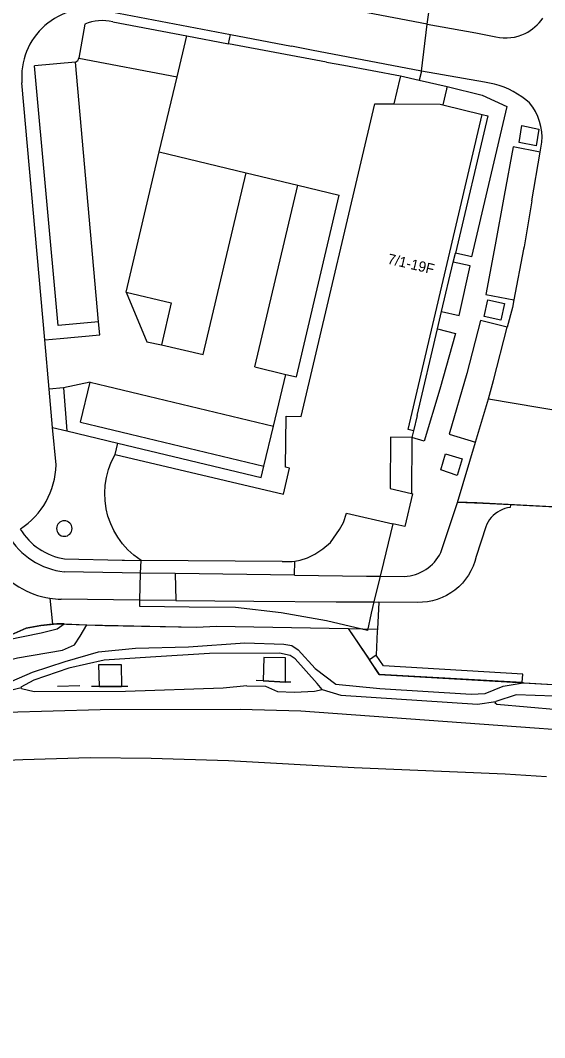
# Model space of a CAD drawing. Extents: x 194485 to 197793, y 468269 to 470822.
# Drawn here: x 194549.1 to 194610.3, y 469167.8 to 469286.4 of the extents above; entities that cross this region are included whole.
import ezdxf

# ---------------------------------------------------------------- set-up
doc = ezdxf.new("R2010")
doc.units = 0
for name, color, linetype in [('BGT begrenzing pand op maaiveld onder overbouw', 7, 'Continuous'), ('BGT grensvlak begroeid terreindeel', 7, 'Continuous'), ('BGT grensvlak onbegroeid terreindeel', 7, 'Continuous'), ('BGT grensvlak pand deel overbouw', 7, 'Continuous'), ('BGT grensvlak pand op maaiveld', 7, 'Continuous'), ('BGT grensvlak vegetatieobject', 7, 'Continuous'), ('BGT grensvlak wegdeel', 7, 'Continuous'), ('BGT lijnelement scheiding hek', 7, 'Continuous'), ('BGT lijnelement scheiding muur', 7, 'Continuous'), ('BGT lijnelement spoor trein', 7, 'Continuous'), ('BGT lijnelement weginrichtingselement rooster', 7, 'Continuous'), ('BGT tekst huisnummerreeks', 7, 'Continuous')]:
    doc.layers.add(name, color=color, linetype=linetype)

msp = doc.modelspace()

# ---------------------------------------------------------------- linework, layer by layer
at = {"layer": 'BGT begrenzing pand op maaiveld onder overbouw'}
msp.add_line((194579.67, 469223.29), (194563.2, 469223.44), dxfattribs=at)
for points in [[(194595, 469238.56), (194594.36, 469238.71), (194603.03, 469275.43)], [(194581.13, 469223.36), (194581.76, 469223.45), (194582.64, 469223.73), (194583.47, 469224.17), (194584.43, 469224.79), (194585.3, 469225.54), (194586.38, 469227.04), (194586.83, 469227.87), (194587.19, 469228.95), (194592.59, 469227.69)], [(194579.67, 469223.29), (194580.83, 469223.32), (194581.13, 469223.36)]]:
    msp.add_lwpolyline(points, dxfattribs=at)
at = {"layer": 'BGT grensvlak begroeid terreindeel'}
for p, q in [((194552.56, 469219.04), (194552.88, 469216)), ((194587.39, 469215.48), (194589.85, 469211.85)), ((194587.39, 469215.48), (194590.79, 469215.42))]:
    msp.add_line(p, q, dxfattribs=at)
for points in [[(194552.88, 469216), (194551.49, 469215.85), (194549.79, 469215.55), (194546.51, 469214.1), (194543.86, 469212.94), (194542.44, 469212.31), (194518.73, 469210.61), (194500.96, 469208.9), (194486.58, 469207.21), (194485.41, 469207.11)], [(194554.24, 469216.02), (194553.38, 469216.05), (194552.88, 469216)], [(194556.85, 469215.93), (194569.69, 469215.65), (194571.96, 469215.77), (194587.39, 469215.48)]]:
    msp.add_lwpolyline(points, dxfattribs=at)
at = {"layer": 'BGT grensvlak onbegroeid terreindeel'}
for p, q in [((194554.24, 469216.02), (194556.85, 469215.93)), ((194558.33, 469208.74), (194560.9, 469208.74))]:
    msp.add_line(p, q, dxfattribs=at)
for points in [[(194485.41, 469205.66), (194490.26, 469206.08), (194495.63, 469205.99), (194501.82, 469205.62), (194505.24, 469205.72), (194517.47, 469207.28), (194526.76, 469208.83), (194530.12, 469209.24), (194538.57, 469210.63), (194541.79, 469211.59), (194545.18, 469213.19), (194547.52, 469214.17), (194551.54, 469214.98), (194553.41, 469215.44), (194554.24, 469216.02)], [(194539.99, 469208.71), (194541.92, 469209.38), (194546.88, 469211.6), (194548.78, 469212.08), (194554.02, 469212.98), (194555.43, 469213.6), (194556.11, 469214.6), (194556.85, 469215.93)], [(194539.99, 469208.71), (194546.04, 469209.04), (194548.1, 469209.36), (194550.51, 469210.39), (194554.35, 469211.64), (194558.24, 469212.77), (194562.55, 469213.18), (194568.75, 469213.35), (194575.33, 469213.82), (194579.87, 469213.68), (194580.81, 469213.49), (194581.53, 469212.99), (194583.52, 469210.83), (194585.95, 469209.01), (194591.07, 469208.48), (194601.74, 469207.83), (194603.36, 469207.9), (194605.46, 469208.76), (194607.78, 469209.17)], [(194584.32, 469208.36), (194583.77, 469209.07), (194581.2, 469211.96), (194580.59, 469212.35), (194579.37, 469212.6), (194571.17, 469212.59), (194564.29, 469212.16), (194558.91, 469211.81), (194554.77, 469210.88), (194550.67, 469209.45), (194549.18, 469208.64), (194549.2, 469208.58)], [(194580.05, 469212.07), (194577.51, 469212.12), (194577.45, 469209.37), (194580.05, 469209.25), (194580.05, 469212.07)], [(194558.33, 469208.74), (194558.27, 469211.28), (194560.87, 469211.29), (194560.9, 469208.74)], [(194616.45, 469208.66), (194616.32, 469207.39), (194613.63, 469207.54), (194606.98, 469207.75), (194604.62, 469206.96)]]:
    msp.add_lwpolyline(points, dxfattribs=at)
at = {"layer": 'BGT grensvlak pand deel overbouw'}
for p, q in [((194599.64, 469258.23), (194599.89, 469259.28)), ((194598.28, 469252.46), (194599.64, 469258.23)), ((194597.8, 469250.43), (194598.28, 469252.46)), ((194595.41, 469240.32), (194597.8, 469250.43)), ((194595.41, 469240.32), (194595, 469238.56)), ((194592.59, 469227.69), (194591.49, 469223.2)), ((194563.15, 469221.95), (194563.2, 469223.44)), ((194591.49, 469223.2), (194591.1, 469221.6)), ((194563.06, 469218.8), (194563.15, 469221.95)), ((194591.1, 469221.6), (194590.36, 469218.59))]:
    msp.add_line(p, q, dxfattribs=at)
for points in [[(194603.03, 469275.43), (194603.66, 469275.27), (194599.89, 469259.28)], [(194590.36, 469218.59), (194590.05, 469217.29), (194589.61, 469215.25), (194584.83, 469216.38), (194579.55, 469217.3), (194574.21, 469217.96), (194568.83, 469217.99), (194563.04, 469218.06), (194563.06, 469218.8)]]:
    msp.add_lwpolyline(points, dxfattribs=at)
at = {"layer": 'BGT grensvlak pand op maaiveld'}
for p, q in [((194598.42, 469276.56), (194603.03, 469275.43)), ((194595, 469238.56), (194594.81, 469237.75))]:
    msp.add_line(p, q, dxfattribs=at)
for points in [[(194580.12, 469240.25), (194581.89, 469240.22), (194590.5, 469276.69), (194592.72, 469276.67)], [(194592.72, 469276.67), (194598.12, 469276.63), (194598.42, 469276.56)], [(194560.18, 469235.79), (194579.82, 469231.15), (194580.51, 469234.2), (194580.06, 469234.29), (194580.12, 469240.25)], [(194594.81, 469237.75), (194592.33, 469237.79), (194592.27, 469231.83), (194594.75, 469231.23)], [(194563.2, 469223.44), (194562.35, 469224.05), (194561.64, 469224.65), (194561.02, 469225.35), (194560.5, 469226.13), (194560.03, 469226.91), (194559.66, 469227.7), (194559.33, 469228.61), (194559.12, 469229.46), (194559, 469230.4), (194558.96, 469231.28), (194559, 469232.2), (194559.15, 469233.1), (194559.4, 469234.04), (194559.71, 469234.88), (194560.18, 469235.79)], [(194594.75, 469231.23), (194594.88, 469231.2), (194593.97, 469227.37), (194592.59, 469227.69)]]:
    msp.add_lwpolyline(points, dxfattribs=at)
at = {"layer": 'BGT grensvlak vegetatieobject'}
for p, q in [((194554.16, 469243.56), (194554.52, 469238.53)), ((194590.63, 469212.4), (194589.85, 469211.85))]:
    msp.add_line(p, q, dxfattribs=at)
msp.add_lwpolyline([(194607.69, 469209.18), (194591.01, 469210.14), (194589.85, 469211.85)], dxfattribs=at)
at = {"layer": 'BGT grensvlak wegdeel'}
for p, q in [((194596.61, 469285.96), (194567.39, 469291.55)), ((194596.61, 469285.96), (194596.87, 469287.89)), ((194558.93, 469287.56), (194573.63, 469284.75)), ((194556.62, 469285.97), (194555.93, 469282.02)), ((194559.9, 469286.24), (194568.53, 469284.6)), ((194595.92, 469280.5), (194596.61, 469285.96)), ((194567.43, 469279.81), (194568.53, 469284.6)), ((194568.53, 469284.6), (194573.42, 469283.68)), ((194573.42, 469283.68), (194573.63, 469284.75)), ((194573.63, 469284.75), (194580.76, 469283.39)), ((194584.85, 469281.55), (194573.42, 469283.68)), ((194583.1, 469282.93), (194580.76, 469283.39)), ((194595.92, 469280.5), (194583.1, 469282.93)), ((194555.93, 469282.02), (194567.43, 469279.81)), ((194555.56, 469281.55), (194550.77, 469281.12)), ((194553.52, 469250.84), (194550.77, 469281.12)), ((194558.24, 469251.26), (194555.56, 469281.55)), ((194565.33, 469271.07), (194567.43, 469279.81)), ((194593.42, 469279.65), (194592.72, 469276.67)), ((194595.92, 469280.5), (194595.67, 469279.44)), ((194603.29, 469279.19), (194595.92, 469280.5)), ((194551.96, 469249.15), (194549.29, 469279.13)), ((194598.85, 469278.37), (194598.42, 469276.56)), ((194561.47, 469254.72), (194565.33, 469271.07)), ((194565.33, 469271.07), (194575.45, 469268.65)), ((194606.64, 469271.67), (194605.58, 469265.97)), ((194609.78, 469271.03), (194606.64, 469271.67)), ((194609.78, 469271.03), (194609.98, 469272.19)), ((194608.82, 469265.37), (194609.78, 469271.03)), ((194570.44, 469247.43), (194575.45, 469268.65)), ((194575.45, 469268.65), (194581.48, 469267.21)), ((194576.47, 469245.99), (194581.48, 469267.21)), ((194581.48, 469267.21), (194586.34, 469266.04)), ((194581.33, 469244.83), (194586.34, 469266.04)), ((194605.58, 469265.97), (194604.55, 469260.25)), ((194601.45, 469258.91), (194599.89, 469259.28)), ((194604.55, 469260.25), (194603.45, 469254.44)), ((194607.85, 469259.72), (194606.71, 469253.81)), ((194561.47, 469254.72), (194563.86, 469248.93)), ((194561.47, 469254.72), (194566.72, 469253.46)), ((194603.45, 469254.44), (194606.71, 469253.81)), ((194566.72, 469253.46), (194565.57, 469248.59)), ((194606.71, 469253.81), (194606.55, 469252.94)), ((194606.55, 469252.94), (194605.95, 469250.64)), ((194558.24, 469251.26), (194553.52, 469250.84)), ((194558.38, 469249.72), (194558.24, 469251.26)), ((194602.83, 469251.4), (194601.24, 469245.22)), ((194605.95, 469250.64), (194602.83, 469251.4)), ((194553.75, 469249.31), (194558.38, 469249.72)), ((194597.8, 469250.43), (194599.89, 469249.91)), ((194599.89, 469249.91), (194598.09, 469243.4)), ((194604.33, 469244.42), (194605.95, 469250.64)), ((194551.96, 469249.15), (194553.75, 469249.31)), ((194552.47, 469243.41), (194551.96, 469249.15)), ((194563.86, 469248.93), (194565.57, 469248.59)), ((194565.57, 469248.59), (194570.44, 469247.43)), ((194576.47, 469245.99), (194580.08, 469245.12)), ((194578.64, 469239.1), (194580.08, 469245.12)), ((194580.08, 469245.12), (194581.33, 469244.83)), ((194601.24, 469245.22), (194599.16, 469238.14)), ((194557.24, 469244.21), (194554.16, 469243.56)), ((194556.13, 469239.54), (194557.24, 469244.21)), ((194557.24, 469244.21), (194578.64, 469239.1)), ((194603.77, 469242.27), (194604.33, 469244.42)), ((194554.16, 469243.56), (194552.47, 469243.41)), ((194552.88, 469238.92), (194552.47, 469243.41)), ((194598.09, 469243.4), (194596.24, 469237.35)), ((194602.25, 469237.22), (194603.77, 469242.27)), ((194603.77, 469242.27), (194612.73, 469240.76)), ((194556.13, 469239.54), (194577.52, 469234.43)), ((194577.52, 469234.43), (194578.64, 469239.1)), ((194552.88, 469238.92), (194554.52, 469238.53)), ((194553.27, 469234.57), (194552.88, 469238.92)), ((194554.52, 469238.53), (194560.49, 469237.12)), ((194599.16, 469238.14), (194602.25, 469237.22)), ((194560.18, 469235.79), (194560.49, 469237.12)), ((194560.49, 469237.12), (194577.21, 469233.12)), ((194594.81, 469237.75), (194594.75, 469231.23)), ((194596.24, 469237.35), (194594.81, 469237.75)), ((194600.13, 469230.18), (194602.25, 469237.22)), ((194577.21, 469233.12), (194577.52, 469234.43)), ((194598.18, 469224.35), (194600.13, 469230.18)), ((194603.09, 469230.08), (194600.13, 469230.18)), ((194606.31, 469229.91), (194603.09, 469230.08)), ((194606.31, 469229.91), (194606.29, 469229.6)), ((194618.09, 469229.29), (194606.31, 469229.91)), ((194603.43, 469227.36), (194602.32, 469223.87)), ((194581.11, 469221.73), (194581.13, 469223.36)), ((194567.18, 469221.9), (194563.15, 469221.95)), ((194567.18, 469221.9), (194567.27, 469218.75)), ((194581.11, 469221.73), (194567.18, 469221.9)), ((194591.1, 469221.6), (194593.92, 469221.57)), ((194563.06, 469218.8), (194553.86, 469218.93)), ((194567.27, 469218.75), (194563.06, 469218.8)), ((194567.27, 469218.75), (194576.35, 469218.67)), ((194576.35, 469218.67), (194585.98, 469218.62)), ((194585.98, 469218.62), (194590.36, 469218.59)), ((194590.36, 469218.59), (194590.95, 469218.58)), ((194590.95, 469218.58), (194590.79, 469215.42)), ((194595.46, 469218.54), (194590.95, 469218.58)), ((194607.78, 469209.17), (194607.69, 469209.18))]:
    msp.add_line(p, q, dxfattribs=at)
for points in [[(194596.61, 469285.96), (194602.28, 469284.96), (194604.6, 469284.48)], [(194608.55, 469276.8), (194608.11, 469277.16), (194607.65, 469277.5)], [(194607.33, 469272.16), (194607.65, 469274.14), (194609.62, 469273.74), (194609.3, 469271.77), (194607.33, 469272.16)], [(194608.82, 469265.37), (194607.91, 469260.02), (194607.85, 469259.72)], [(194598.28, 469252.46), (194600.34, 469252.01), (194601.62, 469257.78), (194599.64, 469258.23)], [(194603.24, 469251.86), (194603.66, 469253.82), (194605.62, 469253.41), (194605.19, 469251.43), (194603.24, 469251.86)], [(194598.17, 469233.98), (194598.74, 469235.86), (194600.66, 469235.26), (194600.08, 469233.35), (194598.17, 469233.98)], [(194606.29, 469229.6), (194605.98, 469229.55), (194605.67, 469229.47), (194605.37, 469229.36), (194605.08, 469229.23), (194604.8, 469229.07), (194604.54, 469228.88), (194604.3, 469228.68), (194604.08, 469228.45), (194603.88, 469228.2), (194603.71, 469227.93), (194603.55, 469227.65), (194603.43, 469227.36)], [(194554.26, 469223.62), (194561.01, 469223.47), (194561.26, 469223.47), (194563.2, 469223.44)], [(194602.32, 469223.87), (194602.17, 469223.3), (194601.96, 469222.75), (194601.71, 469222.22), (194601.42, 469221.71), (194601.08, 469221.23), (194600.71, 469220.78), (194600.29, 469220.36), (194599.84, 469219.98), (194599.36, 469219.64), (194598.86, 469219.34), (194598.33, 469219.09), (194597.78, 469218.88), (194597.21, 469218.73), (194596.63, 469218.61), (194596.05, 469218.55), (194595.46, 469218.54)], [(194563.15, 469221.95), (194561.01, 469221.98), (194554.24, 469222.09)], [(194581.11, 469221.73), (194589.51, 469221.61), (194591.1, 469221.6)], [(194590.79, 469215.42), (194590.77, 469215.2), (194590.63, 469212.4)], [(194607.69, 469209.18), (194607.75, 469210.16), (194591.51, 469211.14), (194590.63, 469212.4)], [(194549.2, 469208.58), (194546.54, 469207.91), (194539.01, 469207.56), (194533.62, 469206.97), (194528.29, 469206.69)], [(194575.53, 469208.8), (194572.78, 469208.53), (194561.38, 469208.16), (194550.71, 469208.12), (194549.24, 469208.46), (194549.2, 469208.58)], [(194575.53, 469208.8), (194577.73, 469208.75), (194579.12, 469208.16), (194581.1, 469208.06), (194583.44, 469208.19), (194584.32, 469208.36)], [(194584.32, 469208.36), (194586.51, 469207.73), (194602.48, 469206.66), (194604.62, 469206.96)], [(194607.78, 469209.17), (194607.79, 469209.17), (194616.05, 469208.69), (194616.21, 469208.68)], [(194618.53, 469205.52), (194615.77, 469206.01), (194614.77, 469206.13), (194611.8, 469206), (194604.73, 469206.64), (194604.53, 469206.77), (194604.62, 469206.96)]]:
    msp.add_lwpolyline(points, dxfattribs=at)
for centre, radius, start, end in [((194556.16, 469281.39), 12.08, 113.1835, 183.4254), ((194557.19, 469279.83), 7.93, 77.3252, 185.0214), ((194605.71, 469289.68), 5.32, 295.8139, 325.4161), ((194558.68, 469280.93), 5.45, 77.1255, 112.228), ((194605.73, 469289.66), 5.3, 257.7007, 295.7674), ((194555.31, 469282.13), 0.626, 293.3976, 350.6849), ((194601.89, 469269.12), 10.17, 55.5088, 82.1208), ((194603.47, 469272.7), 6.53, 355.5341, 38.9105), ((194544.08, 469234.8), 9.2, 303.1363, 358.5763), ((194554.24, 469227.15), 0.908, 0, 180), ((194555.26, 469230.84), 8.81, 210.7629, 263.3359), ((194555.41, 469230.9), 7.37, 211.1471, 261.0022), ((194554.24, 469227.15), 0.908, 180, 0), ((194593.73, 469226.52), 4.95, 272.1885, 333.9849), ((194554.01, 469228.68), 9.76, 215.7176, 261.4397), ((194554.01, 469228.74), 9.82, 261.4867, 269.1172)]:
    msp.add_arc(centre, radius, start, end, dxfattribs=at)
at = {"layer": 'BGT lijnelement scheiding hek'}
msp.add_line((194553.44, 469208.75), (194556.05, 469208.83), dxfattribs=at)
for points in [[(194485.41, 469207.11), (194486.58, 469207.21), (194500.96, 469208.9), (194518.73, 469210.61), (194542.44, 469212.31), (194549.79, 469215.55), (194551.49, 469215.85), (194553.38, 469216.05), (194558.98, 469215.83), (194569.69, 469215.65), (194571.96, 469215.77), (194587.39, 469215.48), (194591.01, 469210.14), (194616.05, 469208.69)], [(194580.68, 469209.22), (194580.05, 469209.25), (194577.45, 469209.37), (194576.65, 469209.41)], [(194561.66, 469208.74), (194560.9, 469208.74), (194558.33, 469208.74), (194557.42, 469208.74)]]:
    msp.add_lwpolyline(points, dxfattribs=at)
at = {"layer": 'BGT lijnelement scheiding muur'}
for p, q in [((194584.85, 469281.55), (194586.85, 469281.18)), ((194586.85, 469281.18), (194593.49, 469279.96)), ((194593.49, 469279.96), (194595.67, 469279.44)), ((194595.67, 469279.44), (194598.92, 469278.68))]:
    msp.add_line(p, q, dxfattribs=at)
for points in [[(194593.49, 469279.96), (194593.43, 469279.72), (194593.42, 469279.65)], [(194598.92, 469278.68), (194598.86, 469278.43), (194598.85, 469278.37)], [(194598.92, 469278.68), (194603.02, 469277.7), (194605.88, 469276.37)], [(194605.88, 469276.37), (194601.75, 469258.84), (194601.45, 469258.91)]]:
    msp.add_lwpolyline(points, dxfattribs=at)
at = {"layer": 'BGT lijnelement spoor trein'}
for points in [[(194485.41, 469198.38), (194499.42, 469200.72), (194511.84, 469202.55), (194520.26, 469203.65), (194537.7, 469205.3), (194547.47, 469205.74), (194558.43, 469206.05), (194574.78, 469206.08), (194581.84, 469205.88), (194638.55, 469201.76), (194670.19, 469199.37), (194687.12, 469198.19), (194712.15, 469196.69), (194845.22, 469189.82), (194903.37, 469186.64), (195079.3, 469177.53), (195154.77, 469173.52), (195161.67, 469173.09), (195179.76, 469171.58), (195199.85, 469169.49), (195213.65, 469167.78)], [(194485.41, 469194.24), (194501.6, 469196.78), (194513.4, 469198.09), (194519.25, 469198.61), (194528.74, 469199.28), (194538.89, 469199.8), (194549.41, 469200.22), (194557.27, 469200.43), (194564.38, 469200.38), (194573.41, 469200.08), (194588.07, 469199.3), (194605.71, 469198.53), (194610.53, 469198.22)]]:
    msp.add_lwpolyline(points, dxfattribs=at)
at = {"layer": 'BGT lijnelement weginrichtingselement rooster'}
msp.add_lwpolyline([(194600.15, 469230.26), (194602.41, 469230.19), (194648.41, 469227.74), (194693.66, 469225.34)], dxfattribs=at)

# ---------------------------------------------------------------- texts
at = {"layer": 'BGT tekst huisnummerreeks'}
msp.add_text('7/1-19F', height=1.2, rotation=346.7, dxfattribs=at).set_placement((194591.89, 469258.06))

doc.saveas('drawing.dxf')
